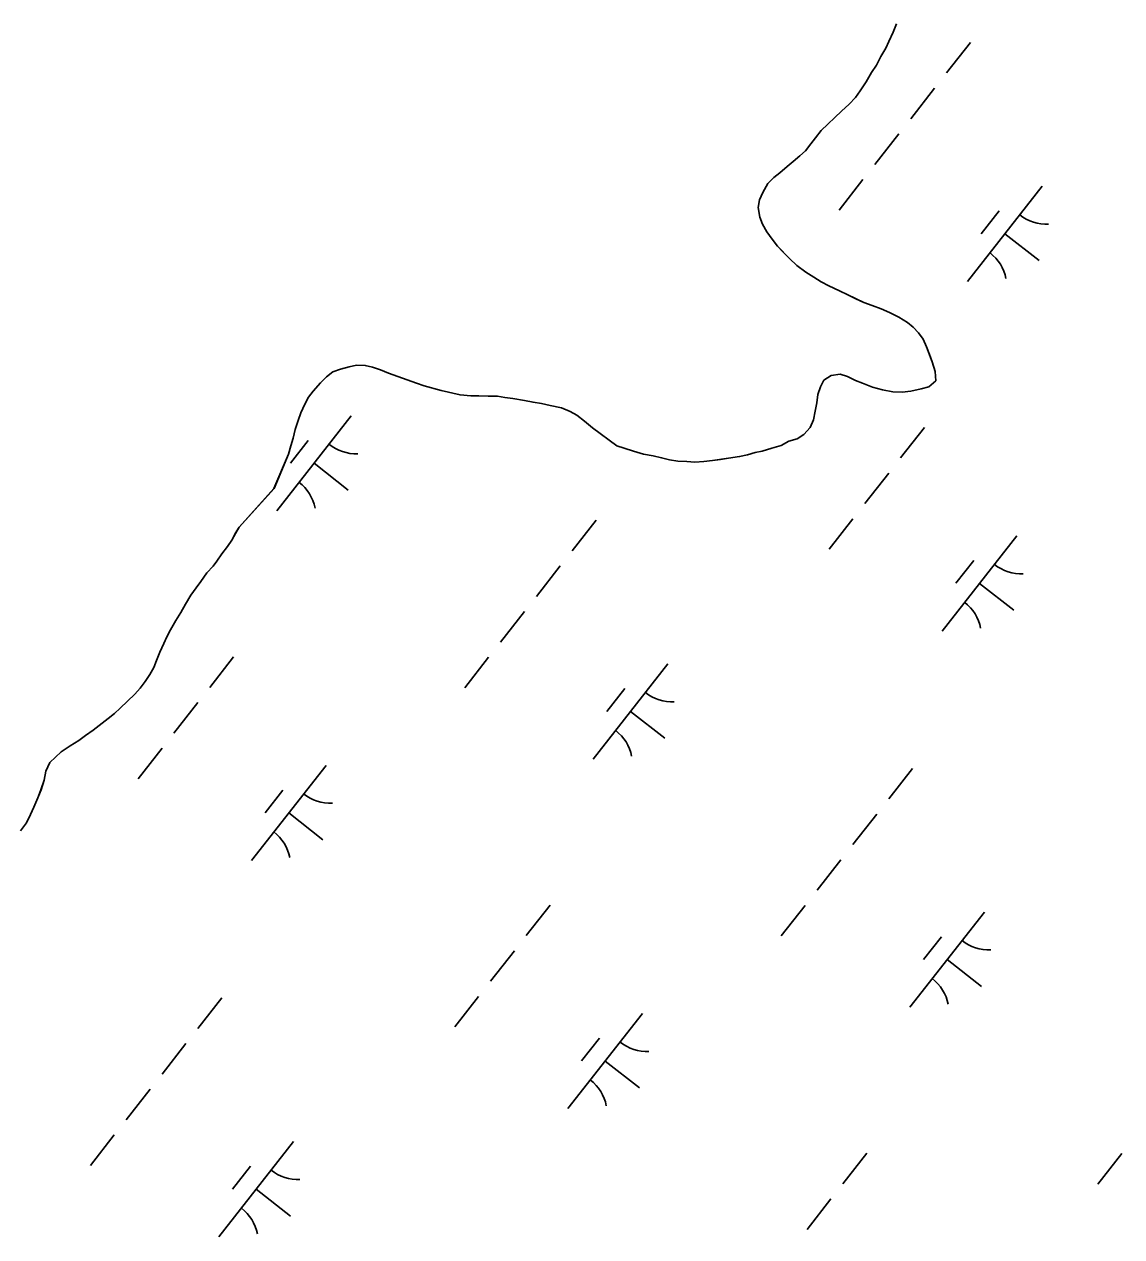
# Model space of a CAD drawing. Extents: x 3896831 to 3918110, y 171006 to 193349.
# Drawn here: x 3909807 to 3910261, y 177545 to 178046 of the extents above; entities that cross this region are included whole.
import ezdxf

# ---------------------------------------------------------------- set-up
doc = ezdxf.new("R2010")
doc.units = 0
doc.layers.add('V-TOPO-SHOR', color=7, linetype='Continuous')
doc.layers.add('V-WETL-SWMP', color=7, linetype='Continuous')

msp = doc.modelspace()

# ---------------------------------------------------------------- linework, layer by layer
at = {"layer": 'V-TOPO-SHOR'}
for points in [[(3910181.53, 177896.33), (3910184.52, 177898.93), (3910184.2, 177902.68), (3910182.95, 177906.7), (3910181.81, 177909.79), (3910180.68, 177912.88), (3910179.28, 177916.11), (3910177.33, 177918.69), (3910175.12, 177921), (3910172.76, 177923.05), (3910169.21, 177925.26), (3910165.38, 177927.07), (3910161.94, 177928.61), (3910158.11, 177930.02), (3910154.67, 177931.3), (3910151.37, 177932.83), (3910148.06, 177934.37), (3910144.63, 177936.04), (3910140.28, 177938.13), (3910137.11, 177939.8), (3910134.09, 177941.73), (3910130.66, 177943.8), (3910126.99, 177946.55), (3910123.98, 177949.41), (3910121.11, 177952.4), (3910119.02, 177954.58), (3910116.82, 177957.43), (3910114.62, 177960.54), (3910112.81, 177963.65), (3910111.68, 177966.6), (3910110.96, 177970.49), (3910111.56, 177973.67), (3910112.96, 177976.71), (3910115.04, 177980.53), (3910117.49, 177983.01), (3910119.93, 177984.83), (3910123.05, 177987.43), (3910125.49, 177989.51), (3910128.21, 177991.86), (3910130.52, 177993.94), (3910132.85, 177996.82), (3910134.77, 177999.32), (3910137.1, 178002.33), (3910145.54, 178010.42), (3910148.66, 178013.29), (3910151.25, 178016.04), (3910153.18, 178018.79), (3910155.66, 178022.48), (3910157.87, 178026.3), (3910159.94, 178029.45), (3910161.75, 178033.02), (3910163.82, 178036.44), (3910165.08, 178039.21), (3910166.89, 178043.04), (3910168.29, 178046.48)], [(3909887.08, 177824.27), (3909889.14, 177827.3), (3909891.6, 177830.31), (3909893.39, 177832.94), (3909894.79, 177835.71), (3909896.31, 177838.35), (3909910.77, 177854.31), (3909916.81, 177868.58), (3909917.68, 177872.03), (3909918.68, 177875.21), (3909919.56, 177878.79), (3909920.84, 177882.49), (3909921.84, 177885.67), (3909923.51, 177889.24), (3909925.04, 177892.14), (3909926.96, 177894.63), (3909929.96, 177898.04), (3909932.55, 177900.51), (3909935.13, 177902.59), (3909938.22, 177903.73), (3909941.84, 177904.72), (3909944.92, 177905.32), (3909948.52, 177905.24), (3909951.57, 177904.51), (3909954.88, 177903.38), (3909958.19, 177902.11), (3909969.69, 177897.86), (3909972.87, 177896.86), (3909979.9, 177894.85), (3909987.73, 177893.08), (3909992.12, 177892.72), (3909995.45, 177892.65), (3909999.32, 177892.57), (3910003.18, 177892.49), (3910006.24, 177892.02), (3910009.56, 177891.56), (3910014.35, 177890.79), (3910017.93, 177890.05), (3910021.38, 177889.44), (3910024.97, 177888.7), (3910029.61, 177887.67), (3910033.32, 177886.26), (3910036.08, 177884.73), (3910039.23, 177882.26), (3910042.5, 177879.39), (3910052.62, 177871.98), (3910055.66, 177870.98), (3910059.5, 177869.84), (3910063.61, 177868.55), (3910067.6, 177867.8), (3910071.05, 177867.06), (3910074.36, 177866.19), (3910077.82, 177865.72), (3910081.55, 177865.5), (3910084.88, 177865.3), (3910088.48, 177865.49), (3910092.09, 177865.95), (3910095.43, 177866.41), (3910098.78, 177866.88), (3910103.32, 177867.58), (3910106.54, 177868.31), (3910109.76, 177869.18), (3910112.7, 177869.78), (3910116.6, 177871.03), (3910120.49, 177872.15), (3910123.72, 177873.95), (3910127.08, 177874.94), (3910129.92, 177876.75), (3910132.51, 177879.63), (3910133.91, 177882.8), (3910134.65, 177886.38), (3910135.26, 177889.84), (3910135.73, 177893.16), (3910136.73, 177896.34), (3910138.12, 177899.11), (3910141.23, 177901.05), (3910144.97, 177901.63), (3910147.89, 177900.64), (3910151.32, 177898.97), (3910154.23, 177897.84), (3910158.33, 177896.29), (3910162.44, 177895.13), (3910166.69, 177894.38), (3910170.55, 177894.16), (3910174.16, 177894.62), (3910178.45, 177895.6), (3910181.53, 177896.33)], [(3909887.08, 177824.27), (3909885.56, 177822.25), (3909882.97, 177819.5), (3909880.5, 177815.95), (3909878.58, 177813.33), (3909876.38, 177810.31), (3909874.16, 177806.49), (3909872.22, 177803.06), (3909870.16, 177799.77), (3909867.94, 177795.95), (3909866.41, 177793.05), (3909865.15, 177790.28), (3909863.61, 177786.71), (3909862.21, 177783.27), (3909861.08, 177780.36), (3909859.42, 177777.46), (3909857.49, 177774.57), (3909855.43, 177771.82), (3909853.25, 177769.33), (3909850.39, 177766.59), (3909847.12, 177763.46), (3909844.81, 177761.37), (3909842.23, 177759.29), (3909839.66, 177757.35), (3909836, 177754.49), (3909832.89, 177752.16), (3909830.04, 177750.22), (3909826.53, 177747.89), (3909822.74, 177745.44), (3909818.12, 177741), (3909816.44, 177737.44), (3909815.7, 177733.72), (3909814.42, 177729.75), (3909813.14, 177726.44), (3909811.46, 177722.61), (3909810.06, 177719.57), (3909808.39, 177716.14), (3909805.92, 177712.86)]]:
    msp.add_lwpolyline(points, dxfattribs=at)
at = {"layer": 'V-WETL-SWMP'}
for p, q in [((3910166.89, 178043.04), (3910165.08, 178039.21)), ((3910168.29, 178046.48), (3910166.89, 178043.04)), ((3910165.08, 178039.21), (3910163.82, 178036.44)), ((3910198.76, 178038.75), (3910188.89, 178026.16)), ((3910161.75, 178033.02), (3910159.94, 178029.45)), ((3910163.82, 178036.44), (3910161.75, 178033.02)), ((3910159.94, 178029.45), (3910157.87, 178026.3)), ((3910157.87, 178026.3), (3910155.66, 178022.48)), ((3910153.18, 178018.8), (3910151.25, 178016.04)), ((3910155.66, 178022.48), (3910153.18, 178018.8)), ((3910183.96, 178019.86), (3910174.09, 178007.27)), ((3910148.66, 178013.29), (3910145.54, 178010.42)), ((3910151.25, 178016.04), (3910148.66, 178013.29)), ((3910145.54, 178010.42), (3910137.1, 178002.33)), ((3910134.77, 177999.32), (3910132.85, 177996.82)), ((3910137.1, 178002.33), (3910134.77, 177999.32)), ((3910169.15, 178000.97), (3910159.28, 177988.38)), ((3910130.52, 177993.94), (3910128.21, 177991.86)), ((3910132.85, 177996.82), (3910130.52, 177993.94)), ((3910125.49, 177989.51), (3910123.05, 177987.43)), ((3910128.21, 177991.86), (3910125.49, 177989.51)), ((3910117.49, 177983.01), (3910115.04, 177980.53)), ((3910119.93, 177984.83), (3910117.49, 177983.01)), ((3910123.05, 177987.43), (3910119.93, 177984.83)), ((3910115.04, 177980.53), (3910112.96, 177976.71)), ((3910154.35, 177982.08), (3910144.48, 177969.49)), ((3910228.48, 177979.35), (3910197.64, 177939.99)), ((3910111.56, 177973.67), (3910110.96, 177970.48)), ((3910112.96, 177976.71), (3910111.56, 177973.67)), ((3910110.96, 177970.48), (3910111.68, 177966.6)), ((3910210.69, 177969.15), (3910203.29, 177959.71)), ((3910111.68, 177966.6), (3910112.81, 177963.65)), ((3910112.81, 177963.65), (3910114.62, 177960.54)), ((3910114.62, 177960.54), (3910116.82, 177957.43)), ((3910213.06, 177959.67), (3910227.23, 177948.57)), ((3910116.82, 177957.43), (3910119.02, 177954.58)), ((3910119.02, 177954.58), (3910123.98, 177949.41)), ((3910123.98, 177949.41), (3910126.99, 177946.55)), ((3910126.99, 177946.55), (3910130.66, 177943.8)), ((3910130.66, 177943.8), (3910134.09, 177941.73)), ((3910134.09, 177941.73), (3910137.11, 177939.8)), ((3910137.11, 177939.8), (3910140.28, 177938.13)), ((3910140.28, 177938.13), (3910144.63, 177936.04)), ((3910144.63, 177936.04), (3910148.06, 177934.37)), ((3910148.06, 177934.37), (3910154.67, 177931.3)), ((3910154.67, 177931.3), (3910158.11, 177930.02)), ((3910158.11, 177930.02), (3910161.94, 177928.61)), ((3910161.94, 177928.61), (3910165.38, 177927.07)), ((3910165.38, 177927.07), (3910169.21, 177925.26)), ((3910169.21, 177925.26), (3910172.76, 177923.05)), ((3910172.76, 177923.05), (3910175.12, 177921)), ((3910175.12, 177921), (3910177.33, 177918.69)), ((3910177.33, 177918.69), (3910179.28, 177916.11)), ((3910179.28, 177916.11), (3910180.68, 177912.88)), ((3910180.68, 177912.88), (3910182.95, 177906.7)), ((3909935.13, 177902.59), (3909932.55, 177900.51)), ((3909938.22, 177903.73), (3909935.13, 177902.59)), ((3909941.84, 177904.72), (3909938.22, 177903.73)), ((3909944.92, 177905.32), (3909941.84, 177904.72)), ((3909948.52, 177905.24), (3909944.92, 177905.32)), ((3909951.57, 177904.51), (3909948.52, 177905.24)), ((3909954.88, 177903.38), (3909951.57, 177904.51)), ((3909958.18, 177902.11), (3909954.88, 177903.38)), ((3910182.95, 177906.7), (3910184.2, 177902.67)), ((3910184.2, 177902.67), (3910184.52, 177898.93)), ((3909929.96, 177898.03), (3909926.96, 177894.63)), ((3909932.55, 177900.51), (3909929.96, 177898.03)), ((3909969.7, 177897.86), (3909958.18, 177902.11)), ((3909972.87, 177896.86), (3909969.7, 177897.86)), ((3910138.12, 177899.11), (3910136.73, 177896.34)), ((3910141.23, 177901.05), (3910138.12, 177899.11)), ((3910144.98, 177901.64), (3910141.23, 177901.05)), ((3910147.89, 177900.64), (3910144.98, 177901.64)), ((3910151.32, 177898.97), (3910147.89, 177900.64)), ((3910154.23, 177897.84), (3910151.32, 177898.97)), ((3910158.33, 177896.29), (3910154.23, 177897.84)), ((3910184.52, 177898.93), (3910181.53, 177896.33)), ((3909926.96, 177894.63), (3909925.04, 177892.14)), ((3909979.9, 177894.85), (3909972.87, 177896.86)), ((3909987.73, 177893.08), (3909979.9, 177894.85)), ((3909992.12, 177892.72), (3909987.73, 177893.08)), ((3910003.18, 177892.49), (3909992.12, 177892.72)), ((3910006.24, 177892.03), (3910003.18, 177892.49)), ((3910135.73, 177893.16), (3910135.26, 177889.84)), ((3910136.73, 177896.34), (3910135.73, 177893.16)), ((3910162.44, 177895.13), (3910158.33, 177896.29)), ((3910166.69, 177894.38), (3910162.44, 177895.13)), ((3910170.55, 177894.16), (3910166.69, 177894.38)), ((3910174.16, 177894.62), (3910170.55, 177894.16)), ((3910178.45, 177895.6), (3910174.16, 177894.62)), ((3910181.53, 177896.33), (3910178.45, 177895.6)), ((3909923.51, 177889.24), (3909921.84, 177885.67)), ((3909925.04, 177892.14), (3909923.51, 177889.24)), ((3910009.56, 177891.56), (3910006.24, 177892.03)), ((3910014.35, 177890.79), (3910009.56, 177891.56)), ((3910017.93, 177890.05), (3910014.35, 177890.79)), ((3910021.38, 177889.44), (3910017.93, 177890.05)), ((3910024.97, 177888.7), (3910021.38, 177889.44)), ((3910029.61, 177887.67), (3910024.97, 177888.7)), ((3910033.32, 177886.26), (3910029.61, 177887.67)), ((3910135.26, 177889.84), (3910134.65, 177886.38)), ((3909942.76, 177884.44), (3909911.92, 177845.08)), ((3909920.84, 177882.49), (3909919.56, 177878.79)), ((3909921.84, 177885.67), (3909920.84, 177882.49)), ((3910036.08, 177884.73), (3910033.32, 177886.26)), ((3910039.23, 177882.26), (3910036.08, 177884.73)), ((3910042.5, 177879.39), (3910039.23, 177882.26)), ((3910133.91, 177882.8), (3910132.51, 177879.63)), ((3910134.65, 177886.38), (3910133.91, 177882.8)), ((3909919.56, 177878.79), (3909918.68, 177875.21)), ((3910052.62, 177871.98), (3910042.5, 177879.39)), ((3910132.51, 177879.63), (3910129.92, 177876.75)), ((3910179.8, 177879.6), (3910169.93, 177867.01)), ((3909924.97, 177874.24), (3909917.56, 177864.8)), ((3909918.68, 177875.21), (3909917.68, 177872.03)), ((3910123.72, 177873.95), (3910120.49, 177872.15)), ((3910127.08, 177874.94), (3910123.72, 177873.95)), ((3910129.92, 177876.75), (3910127.08, 177874.94)), ((3909916.81, 177868.58), (3909910.78, 177854.31)), ((3909917.68, 177872.03), (3909916.81, 177868.58)), ((3910055.66, 177870.98), (3910052.62, 177871.98)), ((3910059.5, 177869.84), (3910055.66, 177870.98)), ((3910063.61, 177868.55), (3910059.5, 177869.84)), ((3910067.59, 177867.8), (3910063.61, 177868.55)), ((3910071.04, 177867.06), (3910067.59, 177867.8)), ((3910103.32, 177867.58), (3910098.77, 177866.87)), ((3910106.54, 177868.31), (3910103.32, 177867.58)), ((3910109.76, 177869.18), (3910106.54, 177868.31)), ((3910112.7, 177869.78), (3910109.76, 177869.18)), ((3910116.6, 177871.03), (3910112.7, 177869.78)), ((3910120.49, 177872.15), (3910116.6, 177871.03)), ((3909927.34, 177864.76), (3909941.5, 177853.66)), ((3910074.36, 177866.19), (3910071.04, 177867.06)), ((3910077.82, 177865.72), (3910074.36, 177866.19)), ((3910081.55, 177865.5), (3910077.82, 177865.72)), ((3910084.88, 177865.3), (3910081.55, 177865.5)), ((3910088.48, 177865.49), (3910084.88, 177865.3)), ((3910092.09, 177865.95), (3910088.48, 177865.49)), ((3910098.77, 177866.87), (3910092.09, 177865.95)), ((3910165, 177860.71), (3910155.13, 177848.12)), ((3909910.78, 177854.31), (3909896.31, 177838.34)), ((3909896.31, 177838.34), (3909894.78, 177835.71)), ((3910043.96, 177841.23), (3910034.09, 177828.64)), ((3910150.2, 177841.82), (3910140.33, 177829.23)), ((3909893.39, 177832.94), (3909891.6, 177830.31)), ((3909894.78, 177835.71), (3909893.39, 177832.94)), ((3910218.01, 177834.79), (3910187.17, 177795.43)), ((3909889.14, 177827.3), (3909887.08, 177824.27)), ((3909891.6, 177830.31), (3909889.14, 177827.3)), ((3909885.56, 177822.24), (3909882.97, 177819.5)), ((3909887.08, 177824.27), (3909885.56, 177822.24)), ((3910029.15, 177822.34), (3910019.28, 177809.75)), ((3910200.22, 177824.59), (3910192.82, 177815.15)), ((3909882.97, 177819.5), (3909880.5, 177815.95)), ((3909878.57, 177813.33), (3909876.38, 177810.3)), ((3909880.5, 177815.95), (3909878.57, 177813.33)), ((3910202.59, 177815.11), (3910216.76, 177804.01)), ((3909876.38, 177810.3), (3909874.16, 177806.49)), ((3909872.22, 177803.06), (3909870.16, 177799.77)), ((3909874.16, 177806.49), (3909872.22, 177803.06)), ((3910014.35, 177803.45), (3910004.48, 177790.86)), ((3909870.16, 177799.77), (3909867.94, 177795.95)), ((3909866.41, 177793.05), (3909865.16, 177790.28)), ((3909867.94, 177795.95), (3909866.41, 177793.05)), ((3909865.16, 177790.28), (3909863.61, 177786.71)), ((3909862.21, 177783.27), (3909861.08, 177780.36)), ((3909863.61, 177786.71), (3909862.21, 177783.27)), ((3909894.08, 177784.69), (3909884.21, 177772.1)), ((3909999.54, 177784.56), (3909989.67, 177771.97)), ((3909859.42, 177777.46), (3909857.49, 177774.57)), ((3909861.08, 177780.36), (3909859.42, 177777.46)), ((3910073.68, 177781.83), (3910042.83, 177742.47)), ((3909857.49, 177774.57), (3909855.43, 177771.82)), ((3909853.25, 177769.33), (3909847.12, 177763.46)), ((3909855.43, 177771.82), (3909853.25, 177769.33)), ((3910055.88, 177771.63), (3910048.48, 177762.19)), ((3909847.12, 177763.46), (3909844.81, 177761.37)), ((3909879.28, 177765.8), (3909869.41, 177753.21)), ((3910058.26, 177762.15), (3910072.42, 177751.05)), ((3909839.66, 177757.35), (3909836, 177754.49)), ((3909842.24, 177759.29), (3909839.66, 177757.35)), ((3909844.81, 177761.37), (3909842.24, 177759.29)), ((3909832.89, 177752.16), (3909830.04, 177750.22)), ((3909836, 177754.49), (3909832.89, 177752.16)), ((3909826.53, 177747.89), (3909822.74, 177745.44)), ((3909830.04, 177750.22), (3909826.53, 177747.89)), ((3909864.47, 177746.92), (3909854.6, 177734.32)), ((3909822.74, 177745.44), (3909818.12, 177741)), ((3909816.44, 177737.44), (3909815.7, 177733.72)), ((3909818.12, 177741), (3909816.44, 177737.44)), ((3909932.29, 177739.88), (3909901.44, 177700.53)), ((3910174.88, 177738.62), (3910165.01, 177726.03)), ((3909815.7, 177733.72), (3909814.41, 177729.75)), ((3909814.41, 177729.75), (3909813.14, 177726.44)), ((3909914.49, 177729.68), (3909907.09, 177720.24)), ((3909811.46, 177722.61), (3909810.07, 177719.57)), ((3909813.14, 177726.44), (3909811.46, 177722.61)), ((3909810.07, 177719.57), (3909808.39, 177716.14)), ((3909916.87, 177720.2), (3909931.03, 177709.1)), ((3910160.07, 177719.73), (3910150.2, 177707.14)), ((3909808.39, 177716.14), (3909805.92, 177712.86)), ((3910145.27, 177700.84), (3910135.4, 177688.25)), ((3910025, 177682.09), (3910015.13, 177669.49)), ((3910130.46, 177681.96), (3910120.59, 177669.36)), ((3910204.6, 177679.22), (3910173.75, 177639.87)), ((3910186.8, 177669.02), (3910179.4, 177659.58)), ((3910010.19, 177663.2), (3910000.32, 177650.6)), ((3910189.17, 177659.54), (3910203.34, 177648.44)), ((3909889.15, 177643.72), (3909879.28, 177631.12)), ((3909995.39, 177644.31), (3909985.52, 177631.71)), ((3910063.21, 177637.27), (3910032.36, 177597.92)), ((3910045.41, 177627.08), (3910038.01, 177617.63)), ((3909874.35, 177624.83), (3909864.48, 177612.23)), ((3910047.78, 177617.59), (3910061.95, 177606.49)), ((3909859.54, 177605.94), (3909849.67, 177593.34)), ((3909844.74, 177587.05), (3909834.87, 177574.45)), ((3909918.87, 177584.31), (3909888.03, 177544.96)), ((3910155.92, 177579.48), (3910146.05, 177566.88)), ((3910261.38, 177579.35), (3910251.51, 177566.75)), ((3909901.08, 177574.12), (3909893.68, 177564.67)), ((3909903.45, 177564.63), (3909917.62, 177553.53)), ((3910141.11, 177560.59), (3910131.24, 177547.99))]:
    msp.add_line(p, q, dxfattribs=at)
for centre, start, end in [((3910230.29, 177981.26), 231.1403, 272.6839), ((3910196.21, 177937.78), 11.1403, 52.6839), ((3909944.56, 177886.35), 231.1403, 272.6839), ((3909910.48, 177842.87), 11.1403, 52.6839), ((3910219.82, 177836.7), 231.1403, 272.6839), ((3910185.74, 177793.22), 11.1403, 52.6839), ((3910075.48, 177783.75), 231.1403, 272.6839), ((3910041.4, 177740.27), 11.1403, 52.6839), ((3909934.09, 177741.8), 231.1403, 272.6839), ((3909900.01, 177698.32), 11.1403, 52.6839), ((3910206.4, 177681.14), 231.1403, 272.6839), ((3910172.32, 177637.66), 11.1403, 52.6839), ((3910065.01, 177639.19), 231.1403, 272.6839), ((3910030.93, 177595.71), 11.1403, 52.6839), ((3909920.68, 177586.23), 231.1403, 272.6839), ((3909886.6, 177542.75), 11.1403, 52.6839)]:
    msp.add_arc(centre, 17.62, start, end, dxfattribs=at)

doc.saveas('drawing.dxf')
